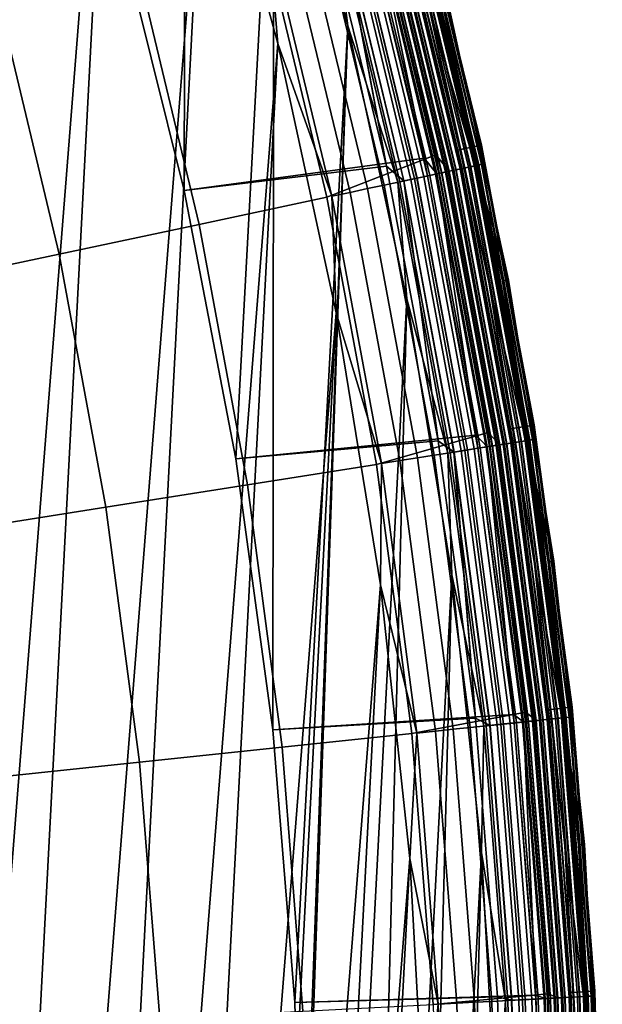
# Model space of a CAD drawing. Header units: metres. Extents: x -167 to 28, y -50 to 27.
# Tile 305 of 331: x 24.51 to 27.5, y 1.4 to 6.46. Entities that reach past the tile are written whole.
import ezdxf

# ---------------------------------------------------------------- set-up
doc = ezdxf.new("R2010")
doc.units = ezdxf.units.M
doc.layers.add('solid_12_065_011_XXX', color=7, linetype='CONTINUOUS')

msp = doc.modelspace()

# ---------------------------------------------------------------- linework, layer by layer
at = {"layer": 'solid_12_065_011_XXX'}
for points in [[(24.495947, 10.362094, 0.2), (25.012678, 9.043805, 0.2), (23.278662, -12.865782, 0.2)], [(25.35936, 9.174203, 24.5), (25.011583, 6.944401, 24.5), (25.350861, 5.580135, 24.5)], [(25.811825, 7.811075, 24.5), (25.35936, 9.174203, 24.5), (25.350861, 5.580135, 24.5), (25.615776, 4.199527, 24.5)], [(25.012678, 9.043805, 0.2), (23.930357, -11.608726, 0.2), (23.278662, -12.865782, 0.2)], [(25.012678, 9.043805, 0.2), (25.458511, 7.699915, 0.2), (23.930357, -11.608726, 0.2)], [(27.017172, 5.118827, 24), (26.608919, 6.525755, 0.996509), (26.22389, 7.932691, 0.996509), (26.706345, 6.549894, 24)], [(25.811825, 7.811075, 24.5), (25.615776, 4.199527, 24.5), (25.805569, 2.806528, 24.5)], [(26.191057, 6.425861, 24.5), (25.811825, 7.811075, 24.5), (25.805569, 2.806528, 24.5), (25.919666, 1.405292, 24.5)], [(26.117645, 6.998202, 24.494911), (25.811825, 7.811075, 24.5), (26.191057, 6.425861, 24.5)], [(25.458511, 7.699915, 0.2), (24.514219, -10.318798, 0.2), (23.930357, -11.608726, 0.2)], [(25.458511, 7.699915, 0.2), (25.832178, 6.334278, 0.2), (24.514219, -10.318798, 0.2)], [(25.784054, 6.908816, 0.205801), (25.832178, 6.334278, 0.2), (25.458511, 7.699915, 0.2)], [(26.876017, 5.81244, 111.80262), (26.528576, 7.234599, 111.80262), (26.410185, 7.20234, 125.863533), (26.756077, 5.786526, 125.863533)], [(26.434052, 7.082983, 126.006737), (26.756077, 5.786526, 125.863533), (26.410185, 7.20234, 125.863533)], [(26.557199, 7.11598, 111.755402), (26.528576, 7.234599, 111.80262), (26.876017, 5.81244, 111.80262)], [(26.878593, 5.813022, 25.5), (26.531116, 7.235321, 25.5), (26.531116, 7.235321, 110.5), (26.878593, 5.813022, 110.5)], [(26.558132, 7.11623, 110.570518), (26.878593, 5.813022, 110.5), (26.531116, 7.235321, 110.5)], [(26.558044, 7.116207, 25.428843), (26.531116, 7.235321, 25.5), (26.878593, 5.813022, 25.5)], [(26.240236, 7.151702, 111.5), (26.583677, 5.745, 111.5), (25.350863, 5.580122, 111.5), (25.01158, 6.944411, 111.5)], [(26.084044, 5.544335, 127.764793), (26.644852, 5.76247, 126.423683), (26.300396, 7.172399, 126.423683), (25.758129, 6.90187, 127.764793)], [(26.315863, 7.051314, 111.503677), (26.583677, 5.745, 111.5), (26.240236, 7.151702, 111.5)], [(26.712578, 5.677934, 126.288391), (26.378809, 7.068181, 126.288391), (26.300396, 7.172399, 126.423683), (26.644852, 5.76247, 126.423683)], [(25.350868, 5.580103, 111), (26.390495, 5.70454, 111), (26.049515, 7.100898, 111), (25.01157, 6.944456, 111)], [(25.350868, 5.580103, 25), (25.01157, 6.944456, 25), (26.049515, 7.100898, 25), (26.390495, 5.70454, 25)], [(26.148729, 7.006531, 110.994911), (26.049515, 7.100898, 111), (26.390495, 5.70454, 111)], [(26.148115, 7.006366, 25.004999), (26.390495, 5.70454, 25), (26.049515, 7.100898, 25)], [(26.444815, 7.085867, 25.172354), (26.779419, 5.692142, 25.172354), (26.729996, 5.681636, 25.121891), (26.396009, 7.07279, 25.121891)], [(26.779831, 5.692229, 110.827164), (26.445223, 7.085976, 110.827164), (26.396479, 7.072915, 110.877686), (26.730471, 5.681737, 110.877686)], [(26.790169, 5.694426, 24.26996), (26.455429, 7.088711, 24.26996), (26.414137, 7.077647, 24.32716), (26.748352, 5.685538, 24.32716)], [(26.458019, 7.089405, 0.901425), (26.792789, 5.694983, 0.901425), (26.775547, 5.691318, 0.806616), (26.44099, 7.084842, 0.806616)], [(26.776165, 5.69145, 111.55777), (26.441603, 7.085006, 111.55777), (26.476309, 7.094306, 111.588661), (26.811312, 5.69892, 111.588661)], [(26.486179, 7.096951, 25.2295), (26.821306, 5.701045, 25.2295), (26.779419, 5.692142, 25.172354), (26.444815, 7.085867, 25.172354)], [(26.821646, 5.701117, 110.769958), (26.486515, 7.09704, 110.769958), (26.445223, 7.085976, 110.827164), (26.779831, 5.692229, 110.827164)], [(26.823587, 5.70153, 24.207253), (26.488432, 7.097554, 24.207253), (26.455429, 7.088711, 24.26996), (26.790169, 5.694426, 24.26996)], [(26.458019, 7.089405, 0.901425), (26.608919, 6.525755, 0.996509), (26.792789, 5.694983, 0.901425)], [(26.811312, 5.69892, 111.588661), (26.476309, 7.094306, 111.588661), (26.505886, 7.102231, 111.624825), (26.841263, 5.705287, 111.624825)], [(26.519258, 7.105814, 25.292162), (26.854805, 5.708165, 25.292162), (26.821306, 5.701045, 25.2295), (26.486179, 7.096951, 25.2295)], [(26.855064, 5.70822, 110.707253), (26.519516, 7.105883, 110.707253), (26.486515, 7.09704, 110.769958), (26.821646, 5.701117, 110.769958)], [(26.847927, 5.706703, 24.140318), (26.512466, 7.103994, 24.140318), (26.488432, 7.097554, 24.207253), (26.823587, 5.70153, 24.207253)], [(26.841263, 5.705287, 111.624825), (26.505886, 7.102231, 111.624825), (26.529594, 7.108583, 111.665352), (26.865271, 5.71039, 111.665352)], [(26.862692, 5.709841, 24.07052), (26.527048, 7.107901, 24.07052), (26.512466, 7.103994, 24.140318), (26.847927, 5.706703, 24.140318)], [(26.543377, 7.112277, 25.359066), (26.879229, 5.713356, 25.359066), (26.854805, 5.708165, 25.292162), (26.519258, 7.105814, 25.292162)], [(26.879406, 5.713394, 110.64032), (26.543552, 7.112323, 110.64032), (26.519516, 7.105883, 110.707253), (26.855064, 5.70822, 110.707253)], [(26.862692, 5.709841, 24.07052), (26.677299, 6.542381, 24), (26.527048, 7.107901, 24.07052)], [(26.865271, 5.71039, 111.665352), (26.529594, 7.108583, 111.665352), (26.546843, 7.113205, 111.709244), (26.882736, 5.714102, 111.709244)], [(26.558044, 7.116207, 25.428843), (26.894081, 5.716513, 25.428843), (26.879229, 5.713356, 25.359066), (26.543377, 7.112277, 25.359066)], [(26.894171, 5.716532, 110.570518), (26.558132, 7.11623, 110.570518), (26.543552, 7.112323, 110.64032), (26.879406, 5.713394, 110.64032)], [(26.882736, 5.714102, 111.709244), (26.546843, 7.113205, 111.709244), (26.557199, 7.11598, 111.755402), (26.893227, 5.716331, 111.755402)], [(26.893227, 5.716331, 111.755402), (26.557199, 7.11598, 111.755402), (26.876017, 5.81244, 111.80262)], [(26.558044, 7.116207, 25.428843), (26.878593, 5.813022, 25.5), (26.894081, 5.716513, 25.428843)], [(26.894171, 5.716532, 110.570518), (26.878593, 5.813022, 110.5), (26.558132, 7.11623, 110.570518)], [(26.268738, 7.038687, 0.468529), (26.601114, 5.654241, 0.468529), (26.534313, 5.640042, 0.400443), (26.202772, 7.021012, 0.400443)], [(26.280188, 7.041755, 25.044977), (26.612709, 5.656706, 25.044977), (26.547237, 5.642789, 25.020092), (26.215534, 7.024431, 25.020092)], [(26.613281, 5.656827, 110.954758), (26.280752, 7.041906, 110.954758), (26.216129, 7.024591, 110.979729), (26.54784, 5.642918, 110.979729)], [(26.643097, 5.663165, 24.420511), (26.310196, 7.049796, 24.420511), (26.249668, 7.033577, 24.454756), (26.581802, 5.650136, 24.454756)], [(26.326311, 7.054114, 0.544336), (26.659416, 5.666634, 0.544336), (26.601114, 5.654241, 0.468529), (26.268738, 7.038687, 0.468529)], [(26.340759, 7.057985, 25.079142), (26.674046, 5.669744, 25.079142), (26.612709, 5.656706, 25.044977), (26.280188, 7.041755, 25.044977)], [(26.674574, 5.669856, 110.920509), (26.34128, 7.058125, 110.920509), (26.280752, 7.041906, 110.954758), (26.613281, 5.656827, 110.954758)], [(26.698994, 5.675046, 24.377687), (26.365395, 7.064586, 24.377687), (26.310196, 7.049796, 24.420511), (26.643097, 5.663165, 24.420511)], [(26.648834, 5.664384, 111.503677), (26.315863, 7.051314, 111.503677), (26.360365, 7.063239, 111.51474), (26.693901, 5.673964, 111.51474)], [(26.648834, 5.664384, 111.503677), (26.583677, 5.745, 111.5), (26.315863, 7.051314, 111.503677)], [(26.374655, 7.067068, 0.626765), (26.708372, 5.67704, 0.626765), (26.659416, 5.666634, 0.544336), (26.326311, 7.054114, 0.544336)], [(26.396009, 7.07279, 25.121891), (26.729996, 5.681636, 25.121891), (26.674046, 5.669744, 25.079142), (26.340759, 7.057985, 25.079142)], [(26.730471, 5.681737, 110.877686), (26.396479, 7.072915, 110.877686), (26.34128, 7.058125, 110.920509), (26.674574, 5.669856, 110.920509)], [(26.693901, 5.673964, 111.51474), (26.360365, 7.063239, 111.51474), (26.40263, 7.074564, 111.532928), (26.7367, 5.683061, 111.532928)], [(26.748352, 5.685538, 24.32716), (26.414137, 7.077647, 24.32716), (26.365395, 7.064586, 24.377687), (26.698994, 5.675046, 24.377687)], [(26.413069, 7.07736, 0.714617), (26.747271, 5.685308, 0.714617), (26.708372, 5.67704, 0.626765), (26.374655, 7.067068, 0.626765)], [(26.747162, 5.685285, 126.148933), (26.41296, 7.077332, 126.148933), (26.378809, 7.068181, 126.288391), (26.712578, 5.677934, 126.288391)], [(26.7367, 5.683061, 111.532928), (26.40263, 7.074564, 111.532928), (26.441603, 7.085006, 111.55777), (26.776165, 5.69145, 111.55777)], [(26.768518, 5.689824, 126.006737), (26.434052, 7.082983, 126.006737), (26.41296, 7.077332, 126.148933), (26.747162, 5.685285, 126.148933)], [(26.44099, 7.084842, 0.806616), (26.775547, 5.691318, 0.806616), (26.747271, 5.685308, 0.714617), (26.413069, 7.07736, 0.714617)], [(26.768518, 5.689824, 126.006737), (26.756077, 5.786526, 125.863533), (26.434052, 7.082983, 126.006737)], [(26.129374, 7.001344, 0.34107), (26.459986, 5.624244, 0.34107), (26.37921, 5.607074, 0.291271), (26.049606, 6.979971, 0.291271)], [(26.516361, 5.636227, 24.479727), (26.185045, 7.016262, 24.479727), (26.117645, 6.998202, 24.494911), (26.448109, 5.621719, 24.494911)], [(26.448109, 5.621719, 24.494911), (26.117645, 6.998202, 24.494911), (26.191057, 6.425861, 24.5)], [(26.202772, 7.021012, 0.400443), (26.534313, 5.640042, 0.400443), (26.459986, 5.624244, 0.34107), (26.129374, 7.001344, 0.34107)], [(26.215534, 7.024431, 25.020092), (26.547237, 5.642789, 25.020092), (26.478966, 5.628278, 25.004999), (26.148115, 7.006366, 25.004999)], [(26.148115, 7.006366, 25.004999), (26.478966, 5.628278, 25.004999), (26.390495, 5.70454, 25)], [(26.54784, 5.642918, 110.979729), (26.216129, 7.024591, 110.979729), (26.148729, 7.006531, 110.994911), (26.479588, 5.62841, 110.994911)], [(26.479588, 5.62841, 110.994911), (26.148729, 7.006531, 110.994911), (26.390495, 5.70454, 111)], [(26.581802, 5.650136, 24.454756), (26.249668, 7.033577, 24.454756), (26.185045, 7.016262, 24.479727), (26.516361, 5.636227, 24.479727)], [(25.01158, 6.944411, 111.5), (25.350863, 5.580122, 111.5), (25.350868, 5.580103, 111), (25.01157, 6.944456, 111)], [(25.350861, 5.580135, 24.5), (25.011583, 6.944401, 24.5), (25.01157, 6.944456, 25), (25.350868, 5.580103, 25)], [(25.964632, 6.957202, 0.25177), (26.293159, 5.588784, 0.25177), (26.203085, 5.569638, 0.223141), (25.875683, 6.933368, 0.223141)], [(26.049606, 6.979971, 0.291271), (26.37921, 5.607074, 0.291271), (26.293159, 5.588784, 0.25177), (25.964632, 6.957202, 0.25177)], [(25.110432, 6.72832, 129.094391), (25.428152, 5.404921, 129.094391), (26.084044, 5.544335, 127.764793), (25.758129, 6.90187, 127.764793)], [(25.875683, 6.933368, 0.223141), (26.203085, 5.569638, 0.223141), (26.110296, 5.549915, 0.205801), (25.784054, 6.908816, 0.205801)], [(25.784054, 6.908816, 0.205801), (26.110296, 5.549915, 0.205801), (25.832178, 6.334278, 0.2)], [(24.39875, 6.537626, 130.388458), (24.707466, 5.251734, 130.388458), (25.428152, 5.404921, 129.094391), (25.110432, 6.72832, 129.094391)], [(24.707466, 5.251734, 130.388458), (24.39875, 6.537626, 130.388458), (23.624901, 6.330273, 131.643692), (23.923824, 5.085166, 131.643692)], [(26.677299, 6.542381, 24), (26.987604, 5.113708, 24), (27.017172, 5.118827, 24), (26.706345, 6.549894, 24)], [(26.862692, 5.709841, 24.07052), (26.987604, 5.113708, 24), (26.677299, 6.542381, 24)], [(27.251276, 3.673982, 24), (26.91852, 5.100323, 0.996509), (26.608919, 6.525755, 0.996509), (27.017172, 5.118827, 24)], [(26.792789, 5.694983, 0.901425), (26.608919, 6.525755, 0.996509), (26.91852, 5.100323, 0.996509)], [(26.496019, 5.022362, 24.5), (26.191057, 6.425861, 24.5), (25.919666, -1.405292, 24.5), (25.825891, -7.764438, 24.5)], [(26.191057, 6.425861, 24.5), (25.957735, 0, 24.5), (25.919666, -1.405292, 24.5)], [(26.191057, 6.425861, 24.5), (25.919666, 1.405292, 24.5), (25.957735, 0, 24.5)], [(26.448109, 5.621719, 24.494911), (26.191057, 6.425861, 24.5), (26.496019, 5.022362, 24.5)], [(25.832178, 6.334278, 0.2), (25.028582, -8.9997, 0.2), (24.514219, -10.318798, 0.2)], [(25.832178, 6.334278, 0.2), (26.132654, 4.950639, 0.2), (25.028582, -8.9997, 0.2)], [(26.110296, 5.549915, 0.205801), (26.132654, 4.950639, 0.2), (25.832178, 6.334278, 0.2)], [(27.147276, 4.373808, 111.80262), (26.876017, 5.81244, 111.80262), (26.756077, 5.786526, 125.863533), (27.026127, 4.354308, 125.863533)], [(27.029615, 4.281071, 126.006737), (27.026127, 4.354308, 125.863533), (26.756077, 5.786526, 125.863533), (26.768518, 5.689824, 126.006737)], [(26.893227, 5.716331, 111.755402), (26.876017, 5.81244, 111.80262), (27.147276, 4.373808, 111.80262)], [(27.149879, 4.374246, 25.5), (26.878593, 5.813022, 25.5), (26.878593, 5.813022, 110.5), (27.149879, 4.374246, 110.5)], [(26.894171, 5.716532, 110.570518), (27.149879, 4.374246, 110.5), (26.878593, 5.813022, 110.5)], [(26.894081, 5.716513, 25.428843), (26.878593, 5.813022, 25.5), (27.149879, 4.374246, 25.5)], [(26.583677, 5.745, 111.5), (26.851782, 4.321879, 111.5), (25.615776, 4.199525, 111.5), (25.350863, 5.580122, 111.5)], [(26.338465, 4.171603, 127.764793), (26.913778, 4.336205, 126.423683), (26.644852, 5.76247, 126.423683), (26.084044, 5.544335, 127.764793)], [(26.648834, 5.664384, 111.503677), (26.851782, 4.321879, 111.5), (26.583677, 5.745, 111.5)], [(26.973129, 4.272124, 126.288391), (26.712578, 5.677934, 126.288391), (26.644852, 5.76247, 126.423683), (26.913778, 4.336205, 126.423683)], [(25.615767, 4.199574, 111), (26.656717, 4.291762, 111), (26.390495, 5.70454, 111), (25.350868, 5.580103, 111)], [(25.615767, 4.199574, 25), (25.350868, 5.580103, 25), (26.390495, 5.70454, 25), (26.656717, 4.291762, 25)], [(26.479588, 5.62841, 110.994911), (26.390495, 5.70454, 111), (26.656717, 4.291762, 111)], [(26.478966, 5.628278, 25.004999), (26.656717, 4.291762, 25), (26.390495, 5.70454, 25)], [(26.674046, 5.669744, 25.079142), (26.934221, 4.265962, 25.079142), (26.872286, 4.256152, 25.044977), (26.612709, 5.656706, 25.044977)], [(26.934755, 4.266046, 110.920509), (26.674574, 5.669856, 110.920509), (26.613281, 5.656827, 110.954758), (26.872864, 4.256244, 110.954758)], [(26.959412, 4.269951, 24.377687), (26.698994, 5.675046, 24.377687), (26.643097, 5.663165, 24.420511), (26.902969, 4.261012, 24.420511)], [(26.908764, 4.26193, 111.503677), (26.648834, 5.664384, 111.503677), (26.693901, 5.673964, 111.51474), (26.954269, 4.269137, 111.51474)], [(26.708372, 5.67704, 0.626765), (26.968882, 4.271451, 0.626765), (26.919449, 4.263622, 0.544336), (26.659416, 5.666634, 0.544336)], [(26.729996, 5.681636, 25.121891), (26.990717, 4.274909, 25.121891), (26.934221, 4.265962, 25.079142), (26.674046, 5.669744, 25.079142)], [(26.991198, 4.274986, 110.877686), (26.730471, 5.681737, 110.877686), (26.674574, 5.669856, 110.920509), (26.934755, 4.266046, 110.920509)], [(26.954269, 4.269137, 111.51474), (26.693901, 5.673964, 111.51474), (26.7367, 5.683061, 111.532928), (26.997486, 4.275982, 111.532928)], [(27.009253, 4.277845, 24.32716), (26.748352, 5.685538, 24.32716), (26.698994, 5.675046, 24.377687), (26.959412, 4.269951, 24.377687)], [(26.747271, 5.685308, 0.714617), (27.00816, 4.277672, 0.714617), (26.968882, 4.271451, 0.626765), (26.708372, 5.67704, 0.626765)], [(27.008051, 4.277655, 126.148933), (26.747162, 5.685285, 126.148933), (26.712578, 5.677934, 126.288391), (26.973129, 4.272124, 126.288391)], [(26.779419, 5.692142, 25.172354), (27.040623, 4.282814, 25.172354), (26.990717, 4.274909, 25.121891), (26.729996, 5.681636, 25.121891)], [(27.041039, 4.28288, 110.827164), (26.779831, 5.692229, 110.827164), (26.730471, 5.681737, 110.877686), (26.991198, 4.274986, 110.877686)], [(26.997486, 4.275982, 111.532928), (26.7367, 5.683061, 111.532928), (26.776165, 5.69145, 111.55777), (27.037336, 4.282293, 111.55777)], [(27.029615, 4.281071, 126.006737), (26.768518, 5.689824, 126.006737), (26.747162, 5.685285, 126.148933), (27.008051, 4.277655, 126.148933)], [(26.775547, 5.691318, 0.806616), (27.036713, 4.282195, 0.806616), (27.00816, 4.277672, 0.714617), (26.747271, 5.685308, 0.714617)], [(27.051477, 4.284533, 24.26996), (26.790169, 5.694426, 24.26996), (26.748352, 5.685538, 24.32716), (27.009253, 4.277845, 24.32716)], [(26.792789, 5.694983, 0.901425), (27.054125, 4.284952, 0.901425), (27.036713, 4.282195, 0.806616), (26.775547, 5.691318, 0.806616)], [(27.037336, 4.282293, 111.55777), (26.776165, 5.69145, 111.55777), (26.811312, 5.69892, 111.588661), (27.072826, 4.287914, 111.588661)], [(26.821306, 5.701045, 25.2295), (27.082918, 4.289513, 25.2295), (27.040623, 4.282814, 25.172354), (26.779419, 5.692142, 25.172354)], [(27.083261, 4.289567, 110.769958), (26.821646, 5.701117, 110.769958), (26.779831, 5.692229, 110.827164), (27.041039, 4.28288, 110.827164)], [(27.08522, 4.289877, 24.207253), (26.823587, 5.70153, 24.207253), (26.790169, 5.694426, 24.26996), (27.051477, 4.284533, 24.26996)], [(26.792789, 5.694983, 0.901425), (26.91852, 5.100323, 0.996509), (27.054125, 4.284952, 0.901425)], [(27.072826, 4.287914, 111.588661), (26.811312, 5.69892, 111.588661), (26.841263, 5.705287, 111.624825), (27.103069, 4.292705, 111.624825)], [(26.854805, 5.708165, 25.292162), (27.116743, 4.29487, 25.292162), (27.082918, 4.289513, 25.2295), (26.821306, 5.701045, 25.2295)], [(27.117006, 4.294912, 110.707253), (26.855064, 5.70822, 110.707253), (26.821646, 5.701117, 110.769958), (27.083261, 4.289567, 110.769958)], [(27.109798, 4.29377, 24.140318), (26.847927, 5.706703, 24.140318), (26.823587, 5.70153, 24.207253), (27.08522, 4.289877, 24.207253)], [(27.103069, 4.292705, 111.624825), (26.841263, 5.705287, 111.624825), (26.865271, 5.71039, 111.665352), (27.127312, 4.296544, 111.665352)], [(27.124706, 4.296132, 24.07052), (26.862692, 5.709841, 24.07052), (26.847927, 5.706703, 24.140318), (27.109798, 4.29377, 24.140318)], [(26.879229, 5.713356, 25.359066), (27.141405, 4.298776, 25.359066), (27.116743, 4.29487, 25.292162), (26.854805, 5.708165, 25.292162)], [(27.141584, 4.298805, 110.64032), (26.879406, 5.713394, 110.64032), (26.855064, 5.70822, 110.707253), (27.117006, 4.294912, 110.707253)], [(27.124706, 4.296132, 24.07052), (26.987604, 5.113708, 24), (26.862692, 5.709841, 24.07052)], [(27.127312, 4.296544, 111.665352), (26.865271, 5.71039, 111.665352), (26.882736, 5.714102, 111.709244), (27.144949, 4.299337, 111.709244)], [(26.894081, 5.716513, 25.428843), (27.156403, 4.301152, 25.428843), (27.141405, 4.298776, 25.359066), (26.879229, 5.713356, 25.359066)], [(27.156492, 4.301166, 110.570518), (26.894171, 5.716532, 110.570518), (26.879406, 5.713394, 110.64032), (27.141584, 4.298805, 110.64032)], [(27.144949, 4.299337, 111.709244), (26.882736, 5.714102, 111.709244), (26.893227, 5.716331, 111.755402), (27.155539, 4.301015, 111.755402)], [(27.155539, 4.301015, 111.755402), (26.893227, 5.716331, 111.755402), (27.147276, 4.373808, 111.80262)], [(26.894081, 5.716513, 25.428843), (27.149879, 4.374246, 25.5), (27.156403, 4.301152, 25.428843)], [(27.156492, 4.301166, 110.570518), (27.149879, 4.374246, 110.5), (26.894171, 5.716532, 110.570518)], [(26.459986, 5.624244, 0.34107), (26.718073, 4.231727, 0.34107), (26.636509, 4.218809, 0.291271), (26.37921, 5.607074, 0.291271)], [(26.775, 4.240743, 24.479727), (26.516361, 5.636227, 24.479727), (26.448109, 5.621719, 24.494911), (26.706081, 4.229828, 24.494911)], [(26.706081, 4.229828, 24.494911), (26.448109, 5.621719, 24.494911), (26.496019, 5.022362, 24.5)], [(26.534313, 5.640042, 0.400443), (26.793127, 4.243614, 0.400443), (26.718073, 4.231727, 0.34107), (26.459986, 5.624244, 0.34107)], [(26.547237, 5.642789, 25.020092), (26.806175, 4.245681, 25.020092), (26.737238, 4.234763, 25.004999), (26.478966, 5.628278, 25.004999)], [(26.478966, 5.628278, 25.004999), (26.737238, 4.234763, 25.004999), (26.656717, 4.291762, 25)], [(26.806786, 4.245778, 110.979729), (26.54784, 5.642918, 110.979729), (26.479588, 5.62841, 110.994911), (26.737867, 4.234862, 110.994911)], [(26.737867, 4.234862, 110.994911), (26.479588, 5.62841, 110.994911), (26.656717, 4.291762, 111)], [(26.841078, 4.251209, 24.454756), (26.581802, 5.650136, 24.454756), (26.516361, 5.636227, 24.479727), (26.775, 4.240743, 24.479727)], [(26.601114, 5.654241, 0.468529), (26.860579, 4.254298, 0.468529), (26.793127, 4.243614, 0.400443), (26.534313, 5.640042, 0.400443)], [(26.612709, 5.656706, 25.044977), (26.872286, 4.256152, 25.044977), (26.806175, 4.245681, 25.020092), (26.547237, 5.642789, 25.020092)], [(26.872864, 4.256244, 110.954758), (26.613281, 5.656827, 110.954758), (26.54784, 5.642918, 110.979729), (26.806786, 4.245778, 110.979729)], [(26.902969, 4.261012, 24.420511), (26.643097, 5.663165, 24.420511), (26.581802, 5.650136, 24.454756), (26.841078, 4.251209, 24.454756)], [(26.659416, 5.666634, 0.544336), (26.919449, 4.263622, 0.544336), (26.860579, 4.254298, 0.468529), (26.601114, 5.654241, 0.468529)], [(26.908764, 4.26193, 111.503677), (26.851782, 4.321879, 111.5), (26.648834, 5.664384, 111.503677)], [(25.615776, 4.199527, 24.5), (25.350861, 5.580135, 24.5), (25.350868, 5.580103, 25), (25.615767, 4.199574, 25)], [(25.350863, 5.580122, 111.5), (25.615776, 4.199525, 111.5), (25.615767, 4.199574, 111), (25.350868, 5.580103, 111)], [(26.203085, 5.569638, 0.223141), (26.458668, 4.190641, 0.223141), (26.364973, 4.175802, 0.205801), (26.110296, 5.549915, 0.205801)], [(26.293159, 5.588784, 0.25177), (26.54962, 4.205047, 0.25177), (26.458668, 4.190641, 0.223141), (26.203085, 5.569638, 0.223141)], [(26.37921, 5.607074, 0.291271), (26.636509, 4.218809, 0.291271), (26.54962, 4.205047, 0.25177), (26.293159, 5.588784, 0.25177)], [(25.428152, 5.404921, 129.094391), (25.676174, 4.066707, 129.094391), (26.338465, 4.171603, 127.764793), (26.084044, 5.544335, 127.764793)], [(26.110296, 5.549915, 0.205801), (26.364973, 4.175802, 0.205801), (26.132654, 4.950639, 0.2)], [(24.707466, 5.251734, 130.388458), (24.94846, 3.951448, 130.388458), (25.676174, 4.066707, 129.094391), (25.428152, 5.404921, 129.094391)], [(24.94846, 3.951448, 130.388458), (24.707466, 5.251734, 130.388458), (23.923824, 5.085166, 131.643692), (24.157175, 3.826121, 131.643692)], [(26.987604, 5.113708, 24), (27.221592, 3.669556, 24), (27.251276, 3.673982, 24), (27.017172, 5.118827, 24)], [(27.124706, 4.296132, 24.07052), (27.221592, 3.669556, 24), (26.987604, 5.113708, 24)], [(27.408203, 2.218186, 24), (27.151819, 3.660432, 0.996509), (26.91852, 5.100323, 0.996509), (27.251276, 3.673982, 24)], [(27.054125, 4.284952, 0.901425), (26.91852, 5.100323, 0.996509), (27.151819, 3.660432, 0.996509)], [(25.825891, -7.764438, 24.5), (26.202644, -6.378446, 24.5), (26.496019, 5.022362, 24.5)], [(26.202644, -6.378446, 24.5), (26.725832, 3.604582, 24.5), (26.496019, 5.022362, 24.5)], [(26.706081, 4.229828, 24.494911), (26.496019, 5.022362, 24.5), (26.725832, 3.604582, 24.5)], [(26.132654, 4.950639, 0.2), (25.472038, -7.655047, 0.2), (25.028582, -8.9997, 0.2)], [(26.132654, 4.950639, 0.2), (26.359079, 3.552933, 0.2), (25.472038, -7.655047, 0.2)], [(26.364973, 4.175802, 0.205801), (26.359079, 3.552933, 0.2), (26.132654, 4.950639, 0.2)], [(27.341583, 2.922777, 111.80262), (27.147276, 4.373808, 111.80262), (27.026127, 4.354308, 125.863533), (27.219568, 2.909747, 125.863533)], [(27.216627, 2.860583, 126.006737), (27.219568, 2.909747, 125.863533), (27.026127, 4.354308, 125.863533), (27.029615, 4.281071, 126.006737)], [(27.155539, 4.301015, 111.755402), (27.147276, 4.373808, 111.80262), (27.341583, 2.922777, 111.80262)], [(27.344208, 2.923071, 25.5), (27.149879, 4.374246, 25.5), (27.149879, 4.374246, 110.5), (27.344208, 2.923071, 110.5)], [(27.156492, 4.301166, 110.570518), (27.344208, 2.923071, 110.5), (27.149879, 4.374246, 110.5)], [(27.156403, 4.301152, 25.428843), (27.149879, 4.374246, 25.5), (27.344208, 2.923071, 25.5)], [(26.851782, 4.321879, 111.5), (27.043774, 2.886362, 111.5), (25.805567, 2.806533, 111.5), (25.615776, 4.199525, 111.5)], [(26.520695, 2.787437, 127.764793), (27.106415, 2.897649, 126.423683), (26.913778, 4.336205, 126.423683), (26.338465, 4.171603, 127.764793)], [(26.908764, 4.26193, 111.503677), (27.043774, 2.886362, 111.5), (26.851782, 4.321879, 111.5)], [(27.159748, 2.854605, 126.288391), (26.973129, 4.272124, 126.288391), (26.913778, 4.336205, 126.423683), (27.106415, 2.897649, 126.423683)], [(25.805571, 2.806523, 111), (26.847397, 2.866533, 111), (26.656717, 4.291762, 111), (25.615767, 4.199574, 111)], [(25.805571, 2.806523, 25), (25.615767, 4.199574, 25), (26.656717, 4.291762, 25), (26.847397, 2.866533, 25)], [(26.737867, 4.234862, 110.994911), (26.656717, 4.291762, 111), (26.847397, 2.866533, 111)], [(26.737238, 4.234763, 25.004999), (26.847397, 2.866533, 25), (26.656717, 4.291762, 25)], [(27.026785, 2.84063, 24.454756), (26.841078, 4.251209, 24.454756), (26.775, 4.240743, 24.479727), (26.960249, 2.833636, 24.479727)], [(26.860579, 4.254298, 0.468529), (27.046419, 2.842693, 0.468529), (26.9785, 2.835555, 0.400443), (26.793127, 4.243614, 0.400443)], [(26.872286, 4.256152, 25.044977), (27.058208, 2.843932, 25.044977), (26.99164, 2.836936, 25.020092), (26.806175, 4.245681, 25.020092)], [(27.05879, 2.843993, 110.954758), (26.872864, 4.256244, 110.954758), (26.806786, 4.245778, 110.979729), (26.992254, 2.837, 110.979729)], [(27.089104, 2.84718, 24.420511), (26.902969, 4.261012, 24.420511), (26.841078, 4.251209, 24.454756), (27.026785, 2.84063, 24.454756)], [(26.919449, 4.263622, 0.544336), (27.105698, 2.848923, 0.544336), (27.046419, 2.842693, 0.468529), (26.860579, 4.254298, 0.468529)], [(26.934221, 4.265962, 25.079142), (27.120573, 2.850487, 25.079142), (27.058208, 2.843932, 25.044977), (26.872286, 4.256152, 25.044977)], [(27.121109, 2.850543, 110.920509), (26.934755, 4.266046, 110.920509), (26.872864, 4.256244, 110.954758), (27.05879, 2.843993, 110.954758)], [(27.145937, 2.853153, 24.377687), (26.959412, 4.269951, 24.377687), (26.902969, 4.261012, 24.420511), (27.089104, 2.84718, 24.420511)], [(27.094938, 2.847793, 111.503677), (26.908764, 4.26193, 111.503677), (26.954269, 4.269137, 111.51474), (27.140759, 2.852609, 111.51474)], [(27.094938, 2.847793, 111.503677), (27.043774, 2.886362, 111.5), (26.908764, 4.26193, 111.503677)], [(26.968882, 4.271451, 0.626765), (27.155472, 2.854155, 0.626765), (27.105698, 2.848923, 0.544336), (26.919449, 4.263622, 0.544336)], [(26.990717, 4.274909, 25.121891), (27.17746, 2.856466, 25.121891), (27.120573, 2.850487, 25.079142), (26.934221, 4.265962, 25.079142)], [(27.177942, 2.856517, 110.877686), (26.991198, 4.274986, 110.877686), (26.934755, 4.266046, 110.920509), (27.121109, 2.850543, 110.920509)], [(27.140759, 2.852609, 111.51474), (26.954269, 4.269137, 111.51474), (26.997486, 4.275982, 111.532928), (27.184275, 2.857183, 111.532928)], [(27.196123, 2.858428, 24.32716), (27.009253, 4.277845, 24.32716), (26.959412, 4.269951, 24.377687), (27.145937, 2.853153, 24.377687)], [(27.00816, 4.277672, 0.714617), (27.195023, 2.858312, 0.714617), (27.155472, 2.854155, 0.626765), (26.968882, 4.271451, 0.626765)], [(27.194912, 2.8583, 126.148933), (27.008051, 4.277655, 126.148933), (26.973129, 4.272124, 126.288391), (27.159748, 2.854605, 126.288391)], [(27.040623, 4.282814, 25.172354), (27.227711, 2.861748, 25.172354), (27.17746, 2.856466, 25.121891), (26.990717, 4.274909, 25.121891)], [(27.228128, 2.861792, 110.827164), (27.041039, 4.28288, 110.827164), (26.991198, 4.274986, 110.877686), (27.177942, 2.856517, 110.877686)], [(27.184275, 2.857183, 111.532928), (26.997486, 4.275982, 111.532928), (27.037336, 4.282293, 111.55777), (27.224401, 2.8614, 111.55777)], [(27.216627, 2.860583, 126.006737), (27.029615, 4.281071, 126.006737), (27.008051, 4.277655, 126.148933), (27.194912, 2.8583, 126.148933)], [(27.036713, 4.282195, 0.806616), (27.223772, 2.861334, 0.806616), (27.195023, 2.858312, 0.714617), (27.00816, 4.277672, 0.714617)], [(27.238638, 2.862896, 24.26996), (27.051477, 4.284533, 24.26996), (27.009253, 4.277845, 24.32716), (27.196123, 2.858428, 24.32716)], [(27.054125, 4.284952, 0.901425), (27.241304, 2.863177, 0.901425), (27.223772, 2.861334, 0.806616), (27.036713, 4.282195, 0.806616)], [(27.224401, 2.8614, 111.55777), (27.037336, 4.282293, 111.55777), (27.072826, 4.287914, 111.588661), (27.260136, 2.865156, 111.588661)], [(27.082918, 4.289513, 25.2295), (27.270298, 2.866224, 25.2295), (27.227711, 2.861748, 25.172354), (27.040623, 4.282814, 25.172354)], [(27.270643, 2.86626, 110.769958), (27.083261, 4.289567, 110.769958), (27.041039, 4.28288, 110.827164), (27.228128, 2.861792, 110.827164)], [(27.272617, 2.866467, 24.207253), (27.08522, 4.289877, 24.207253), (27.051477, 4.284533, 24.26996), (27.238638, 2.862896, 24.26996)], [(27.054125, 4.284952, 0.901425), (27.151819, 3.660432, 0.996509), (27.241304, 2.863177, 0.901425)], [(27.260136, 2.865156, 111.588661), (27.072826, 4.287914, 111.588661), (27.103069, 4.292705, 111.624825), (27.290588, 2.868356, 111.624825)], [(27.116743, 4.29487, 25.292162), (27.304358, 2.869803, 25.292162), (27.270298, 2.866224, 25.2295), (27.082918, 4.289513, 25.2295)], [(27.304623, 2.869831, 110.707253), (27.117006, 4.294912, 110.707253), (27.083261, 4.289567, 110.769958), (27.270643, 2.86626, 110.769958)], [(27.297363, 2.869069, 24.140318), (27.109798, 4.29377, 24.140318), (27.08522, 4.289877, 24.207253), (27.272617, 2.866467, 24.207253)], [(27.290588, 2.868356, 111.624825), (27.103069, 4.292705, 111.624825), (27.127312, 4.296544, 111.665352), (27.314999, 2.870922, 111.665352)], [(27.312376, 2.870646, 24.07052), (27.124706, 4.296132, 24.07052), (27.109798, 4.29377, 24.140318), (27.297363, 2.869069, 24.140318)], [(27.141405, 4.298776, 25.359066), (27.329189, 2.872414, 25.359066), (27.304358, 2.869803, 25.292162), (27.116743, 4.29487, 25.292162)], [(27.329369, 2.872432, 110.64032), (27.141584, 4.298805, 110.64032), (27.117006, 4.294912, 110.707253), (27.304623, 2.869831, 110.707253)], [(27.312376, 2.870646, 24.07052), (27.221592, 3.669556, 24), (27.124706, 4.296132, 24.07052)], [(27.314999, 2.870922, 111.665352), (27.127312, 4.296544, 111.665352), (27.144949, 4.299337, 111.709244), (27.332756, 2.872788, 111.709244)], [(27.156403, 4.301152, 25.428843), (27.34429, 2.874001, 25.428843), (27.329189, 2.872414, 25.359066), (27.141405, 4.298776, 25.359066)], [(27.344381, 2.87401, 110.570518), (27.156492, 4.301166, 110.570518), (27.141584, 4.298805, 110.64032), (27.329369, 2.872432, 110.64032)], [(27.332756, 2.872788, 111.709244), (27.144949, 4.299337, 111.709244), (27.155539, 4.301015, 111.755402), (27.343422, 2.873909, 111.755402)], [(27.343422, 2.873909, 111.755402), (27.155539, 4.301015, 111.755402), (27.341583, 2.922777, 111.80262)], [(27.156403, 4.301152, 25.428843), (27.344208, 2.923071, 25.5), (27.34429, 2.874001, 25.428843)], [(27.344381, 2.87401, 110.570518), (27.344208, 2.923071, 110.5), (27.156492, 4.301166, 110.570518)], [(26.54962, 4.205047, 0.25177), (26.733311, 2.809784, 0.25177), (26.641727, 2.800159, 0.223141), (26.458668, 4.190641, 0.223141)], [(26.636509, 4.218809, 0.291271), (26.820801, 2.81898, 0.291271), (26.733311, 2.809784, 0.25177), (26.54962, 4.205047, 0.25177)], [(26.718073, 4.231727, 0.34107), (26.902929, 2.827612, 0.34107), (26.820801, 2.81898, 0.291271), (26.636509, 4.218809, 0.291271)], [(26.960249, 2.833636, 24.479727), (26.775, 4.240743, 24.479727), (26.706081, 4.229828, 24.494911), (26.890854, 2.826343, 24.494911)], [(26.890854, 2.826343, 24.494911), (26.706081, 4.229828, 24.494911), (26.725832, 3.604582, 24.5)], [(26.793127, 4.243614, 0.400443), (26.9785, 2.835555, 0.400443), (26.902929, 2.827612, 0.34107), (26.718073, 4.231727, 0.34107)], [(26.806175, 4.245681, 25.020092), (26.99164, 2.836936, 25.020092), (26.922226, 2.82964, 25.004999), (26.737238, 4.234763, 25.004999)], [(26.737238, 4.234763, 25.004999), (26.922226, 2.82964, 25.004999), (26.847397, 2.866533, 25)], [(26.992254, 2.837, 110.979729), (26.806786, 4.245778, 110.979729), (26.737867, 4.234862, 110.994911), (26.922859, 2.829706, 110.994911)], [(26.922859, 2.829706, 110.994911), (26.737867, 4.234862, 110.994911), (26.847397, 2.866533, 111)], [(25.615776, 4.199525, 111.5), (25.805567, 2.806533, 111.5), (25.805571, 2.806523, 111), (25.615767, 4.199574, 111)], [(25.805569, 2.806528, 24.5), (25.615776, 4.199527, 24.5), (25.615767, 4.199574, 25), (25.805571, 2.806523, 25)], [(25.676174, 4.066707, 129.094391), (25.853821, 2.717346, 129.094391), (26.520695, 2.787437, 127.764793), (26.338465, 4.171603, 127.764793)], [(26.364973, 4.175802, 0.205801), (26.547386, 2.790243, 0.205801), (26.359079, 3.552933, 0.2)], [(26.458668, 4.190641, 0.223141), (26.641727, 2.800159, 0.223141), (26.547386, 2.790243, 0.205801), (26.364973, 4.175802, 0.205801)], [(24.94846, 3.951448, 130.388458), (25.121071, 2.640331, 130.388458), (25.853821, 2.717346, 129.094391), (25.676174, 4.066707, 129.094391)], [(25.121071, 2.640331, 130.388458), (24.94846, 3.951448, 130.388458), (24.157175, 3.826121, 131.643692), (24.324312, 2.556588, 131.643692)], [(27.487419, 0.756228, 24), (27.308153, 2.210167, 0.996509), (27.151819, 3.660432, 0.996509), (27.408203, 2.218186, 24)], [(27.241304, 2.863177, 0.901425), (27.151819, 3.660432, 0.996509), (27.308153, 2.210167, 0.996509)], [(27.221592, 3.669556, 24), (27.378283, 2.21602, 24), (27.408203, 2.218186, 24), (27.251276, 3.673982, 24)], [(27.312376, 2.870646, 24.07052), (27.378283, 2.21602, 24), (27.221592, 3.669556, 24)], [(26.202644, -6.378446, 24.5), (26.505068, -4.97439, 24.5), (26.725832, 3.604582, 24.5)], [(26.505068, -4.97439, 24.5), (26.879837, 2.176606, 24.5), (26.725832, 3.604582, 24.5)], [(26.890854, 2.826343, 24.494911), (26.725832, 3.604582, 24.5), (26.879837, 2.176606, 24.5)], [(26.359079, 3.552933, 0.2), (25.843319, -6.288664, 0.2), (25.472038, -7.655047, 0.2)], [(26.359079, 3.552933, 0.2), (26.510803, 2.145186, 0.2), (25.843319, -6.288664, 0.2)], [(26.547386, 2.790243, 0.205801), (26.510803, 2.145186, 0.2), (26.359079, 3.552933, 0.2)], [(27.043774, 2.886362, 111.5), (27.15901, 1.443876, 111.5), (25.919666, 1.405294, 111.5), (25.805567, 2.806533, 111.5)], [(26.630232, 1.395631, 127.764793), (27.222218, 1.45088, 126.423683), (27.106415, 2.897649, 126.423683), (26.520695, 2.787437, 127.764793)], [(27.094938, 2.847793, 111.503677), (27.15901, 1.443876, 111.5), (27.043774, 2.886362, 111.5)], [(27.271925, 1.429261, 126.288391), (27.159748, 2.854605, 126.288391), (27.106415, 2.897649, 126.423683), (27.222218, 1.45088, 126.423683)], [(27.329039, 1.432254, 126.006737), (27.335854, 1.456938, 125.863533), (27.219568, 2.909747, 125.863533), (27.216627, 2.860583, 126.006737)], [(27.458387, 1.463461, 111.80262), (27.341583, 2.922777, 111.80262), (27.219568, 2.909747, 125.863533), (27.335854, 1.456938, 125.863533)], [(27.343422, 2.873909, 111.755402), (27.341583, 2.922777, 111.80262), (27.458387, 1.463461, 111.80262)], [(27.461023, 1.46361, 25.5), (27.344208, 2.923071, 25.5), (27.344208, 2.923071, 110.5), (27.461023, 1.46361, 110.5)], [(27.457321, 1.438977, 110.570518), (27.461023, 1.46361, 110.5), (27.344208, 2.923071, 110.5), (27.344381, 2.87401, 110.570518)], [(27.45723, 1.438972, 25.428843), (27.34429, 2.874001, 25.428843), (27.344208, 2.923071, 25.5), (27.461023, 1.46361, 25.5)], [(25.919666, 1.405288, 111), (26.96188, 1.434123, 111), (26.847397, 2.866533, 111), (25.805571, 2.806523, 111)], [(25.919666, 1.405288, 25), (25.805571, 2.806523, 25), (26.847397, 2.866533, 25), (26.96188, 1.434123, 25)], [(27.034058, 1.416795, 110.994911), (26.922859, 2.829706, 110.994911), (26.847397, 2.866533, 111), (26.96188, 1.434123, 111)], [(27.033422, 1.416762, 25.004999), (26.96188, 1.434123, 25), (26.847397, 2.866533, 25), (26.922226, 2.82964, 25.004999)], [(26.9785, 2.835555, 0.400443), (27.08993, 1.419723, 0.400443), (27.014046, 1.415746, 0.34107), (26.902929, 2.827612, 0.34107)], [(26.99164, 2.836936, 25.020092), (27.103123, 1.420414, 25.020092), (27.033422, 1.416762, 25.004999), (26.922226, 2.82964, 25.004999)], [(27.103739, 1.420447, 110.979729), (26.992254, 2.837, 110.979729), (26.922859, 2.829706, 110.994911), (27.034058, 1.416795, 110.994911)], [(27.138412, 1.422264, 24.454756), (27.026785, 2.84063, 24.454756), (26.960249, 2.833636, 24.479727), (27.071602, 1.418763, 24.479727)], [(27.046419, 2.842693, 0.468529), (27.158129, 1.423297, 0.468529), (27.08993, 1.419723, 0.400443), (26.9785, 2.835555, 0.400443)], [(27.058208, 2.843932, 25.044977), (27.169966, 1.423918, 25.044977), (27.103123, 1.420414, 25.020092), (26.99164, 2.836936, 25.020092)], [(27.170549, 1.423948, 110.954758), (27.05879, 2.843993, 110.954758), (26.992254, 2.837, 110.979729), (27.103739, 1.420447, 110.979729)], [(27.200991, 1.425543, 24.420511), (27.089104, 2.84718, 24.420511), (27.026785, 2.84063, 24.454756), (27.138412, 1.422264, 24.454756)], [(27.105698, 2.848923, 0.544336), (27.217651, 1.426417, 0.544336), (27.158129, 1.423297, 0.468529), (27.046419, 2.842693, 0.468529)], [(27.120573, 2.850487, 25.079142), (27.232588, 1.427199, 25.079142), (27.169966, 1.423918, 25.044977), (27.058208, 2.843932, 25.044977)], [(27.233128, 1.427228, 110.920509), (27.121109, 2.850543, 110.920509), (27.05879, 2.843993, 110.954758), (27.170549, 1.423948, 110.954758)], [(27.258057, 1.428534, 24.377687), (27.145937, 2.853153, 24.377687), (27.089104, 2.84718, 24.420511), (27.200991, 1.425543, 24.420511)], [(27.206848, 1.425851, 111.503677), (27.094938, 2.847793, 111.503677), (27.140759, 2.852609, 111.51474), (27.252857, 1.428262, 111.51474)], [(27.206848, 1.425851, 111.503677), (27.15901, 1.443876, 111.5), (27.094938, 2.847793, 111.503677)], [(27.155472, 2.854155, 0.626765), (27.267632, 1.429036, 0.626765), (27.217651, 1.426417, 0.544336), (27.105698, 2.848923, 0.544336)], [(27.17746, 2.856466, 25.121891), (27.289709, 1.430193, 25.121891), (27.232588, 1.427199, 25.079142), (27.120573, 2.850487, 25.079142)], [(27.290195, 1.430218, 110.877686), (27.177942, 2.856517, 110.877686), (27.121109, 2.850543, 110.920509), (27.233128, 1.427228, 110.920509)], [(27.252857, 1.428262, 111.51474), (27.140759, 2.852609, 111.51474), (27.184275, 2.857183, 111.532928), (27.296555, 1.430552, 111.532928)], [(27.308451, 1.431175, 24.32716), (27.196123, 2.858428, 24.32716), (27.145937, 2.853153, 24.377687), (27.258057, 1.428534, 24.377687)], [(27.195023, 2.858312, 0.714617), (27.307344, 1.431117, 0.714617), (27.267632, 1.429036, 0.626765), (27.155472, 2.854155, 0.626765)], [(27.307234, 1.431111, 126.148933), (27.194912, 2.8583, 126.148933), (27.159748, 2.854605, 126.288391), (27.271925, 1.429261, 126.288391)], [(27.227711, 2.861748, 25.172354), (27.340168, 1.432837, 25.172354), (27.289709, 1.430193, 25.121891), (27.17746, 2.856466, 25.121891)], [(27.340588, 1.43286, 110.827164), (27.228128, 2.861792, 110.827164), (27.177942, 2.856517, 110.877686), (27.290195, 1.430218, 110.877686)], [(27.296555, 1.430552, 111.532928), (27.184275, 2.857183, 111.532928), (27.224401, 2.8614, 111.55777), (27.336845, 1.432663, 111.55777)], [(27.329039, 1.432254, 126.006737), (27.216627, 2.860583, 126.006737), (27.194912, 2.8583, 126.148933), (27.307234, 1.431111, 126.148933)], [(27.223772, 2.861334, 0.806616), (27.336214, 1.43263, 0.806616), (27.307344, 1.431117, 0.714617), (27.195023, 2.858312, 0.714617)], [(27.351141, 1.433413, 24.26996), (27.238638, 2.862896, 24.26996), (27.196123, 2.858428, 24.32716), (27.308451, 1.431175, 24.32716)], [(27.241304, 2.863177, 0.901425), (27.353819, 1.433553, 0.901425), (27.336214, 1.43263, 0.806616), (27.223772, 2.861334, 0.806616)], [(27.336845, 1.432663, 111.55777), (27.224401, 2.8614, 111.55777), (27.260136, 2.865156, 111.588661), (27.372728, 1.434544, 111.588661)], [(27.270298, 2.866224, 25.2295), (27.382933, 1.435079, 25.2295), (27.340168, 1.432837, 25.172354), (27.227711, 2.861748, 25.172354)], [(27.38328, 1.435097, 110.769958), (27.270643, 2.86626, 110.769958), (27.228128, 2.861792, 110.827164), (27.340588, 1.43286, 110.827164)], [(27.38526, 1.435201, 24.207253), (27.272617, 2.866467, 24.207253), (27.238638, 2.862896, 24.26996), (27.351141, 1.433413, 24.26996)], [(27.241304, 2.863177, 0.901425), (27.308153, 2.210167, 0.996509), (27.353819, 1.433553, 0.901425)], [(27.372728, 1.434544, 111.588661), (27.260136, 2.865156, 111.588661), (27.290588, 2.868356, 111.624825), (27.403305, 1.436146, 111.624825)], [(27.304358, 2.869803, 25.292162), (27.417131, 1.436871, 25.292162), (27.382933, 1.435079, 25.2295), (27.270298, 2.866224, 25.2295)], [(27.417397, 1.436885, 110.707253), (27.304623, 2.869831, 110.707253), (27.270643, 2.86626, 110.769958), (27.38328, 1.435097, 110.769958)], [(27.410109, 1.436503, 24.140318), (27.297363, 2.869069, 24.140318), (27.272617, 2.866467, 24.207253), (27.38526, 1.435201, 24.207253)], [(27.403305, 1.436146, 111.624825), (27.290588, 2.868356, 111.624825), (27.314999, 2.870922, 111.665352), (27.427816, 1.437431, 111.665352)], [(27.425182, 1.437293, 24.07052), (27.312376, 2.870646, 24.07052), (27.297363, 2.869069, 24.140318), (27.410109, 1.436503, 24.140318)], [(27.329189, 2.872414, 25.359066), (27.442066, 1.438178, 25.359066), (27.417131, 1.436871, 25.292162), (27.304358, 2.869803, 25.292162)], [(27.442247, 1.438187, 110.64032), (27.329369, 2.872432, 110.64032), (27.304623, 2.869831, 110.707253), (27.417397, 1.436885, 110.707253)], [(27.425182, 1.437293, 24.07052), (27.378283, 2.21602, 24), (27.312376, 2.870646, 24.07052)], [(27.427816, 1.437431, 111.665352), (27.314999, 2.870922, 111.665352), (27.332756, 2.872788, 111.709244), (27.445648, 1.438365, 111.709244)], [(27.34429, 2.874001, 25.428843), (27.45723, 1.438972, 25.428843), (27.442066, 1.438178, 25.359066), (27.329189, 2.872414, 25.359066)], [(27.457321, 1.438977, 110.570518), (27.344381, 2.87401, 110.570518), (27.329369, 2.872432, 110.64032), (27.442247, 1.438187, 110.64032)], [(27.445648, 1.438365, 111.709244), (27.332756, 2.872788, 111.709244), (27.343422, 2.873909, 111.755402), (27.456356, 1.438927, 111.755402)], [(27.456356, 1.438927, 111.755402), (27.343422, 2.873909, 111.755402), (27.458387, 1.463461, 111.80262)], [(25.805567, 2.806533, 111.5), (25.919666, 1.405294, 111.5), (25.919666, 1.405288, 111), (25.805571, 2.806523, 111)], [(25.919666, 1.405292, 24.5), (25.805569, 2.806528, 24.5), (25.805571, 2.806523, 25), (25.919666, 1.405288, 25)], [(25.853821, 2.717346, 129.094391), (25.960604, 1.360538, 129.094391), (26.630232, 1.395631, 127.764793), (26.520695, 2.787437, 127.764793)], [(26.547386, 2.790243, 0.205801), (26.657034, 1.397036, 0.205801), (26.510803, 2.145186, 0.2)], [(26.641727, 2.800159, 0.223141), (26.751766, 1.402001, 0.223141), (26.657034, 1.397036, 0.205801), (26.547386, 2.790243, 0.205801)], [(26.733311, 2.809784, 0.25177), (26.843725, 1.40682, 0.25177), (26.751766, 1.402001, 0.223141), (26.641727, 2.800159, 0.223141)], [(26.820801, 2.81898, 0.291271), (26.931578, 1.411424, 0.291271), (26.843725, 1.40682, 0.25177), (26.733311, 2.809784, 0.25177)], [(26.902929, 2.827612, 0.34107), (27.014046, 1.415746, 0.34107), (26.931578, 1.411424, 0.291271), (26.820801, 2.81898, 0.291271)], [(27.001921, 1.415111, 24.494911), (26.890854, 2.826343, 24.494911), (26.879837, 2.176606, 24.5)], [(27.071602, 1.418763, 24.479727), (26.960249, 2.833636, 24.479727), (26.890854, 2.826343, 24.494911), (27.001921, 1.415111, 24.494911)], [(25.121071, 2.640331, 130.388458), (25.224829, 1.321977, 130.388458), (25.960604, 1.360538, 129.094391), (25.853821, 2.717346, 129.094391)], [(25.224829, 1.321977, 130.388458), (25.121071, 2.640331, 130.388458), (24.324312, 2.556588, 131.643692), (24.424778, 1.280048, 131.643692)], [(26.505068, -4.97439, 24.5), (26.732302, -3.556292, 24.5), (26.879837, 2.176606, 24.5)], [(26.732302, -3.556292, 24.5), (26.957594, 0.742524, 24.5), (26.879837, 2.176606, 24.5)], [(27.001921, 1.415111, 24.494911), (26.879837, 2.176606, 24.5), (26.957594, 0.742524, 24.5)], [(27.488714, -0.707358, 24), (27.387079, 0.753636, 0.996509), (27.308153, 2.210167, 0.996509), (27.487419, 0.756228, 24)], [(27.353819, 1.433553, 0.901425), (27.308153, 2.210167, 0.996509), (27.387079, 0.753636, 0.996509)], [(27.378283, 2.21602, 24), (27.457418, 0.755715, 24), (27.487419, 0.756228, 24), (27.408203, 2.218186, 24)], [(27.425182, 1.437293, 24.07052), (27.457418, 0.755715, 24), (27.378283, 2.21602, 24)], [(26.510803, 2.145186, 0.2), (26.141356, -4.904488, 0.2), (25.843319, -6.288664, 0.2)], [(26.510803, 2.145186, 0.2), (26.587395, 0.731425, 0.2), (26.141356, -4.904488, 0.2)], [(26.657034, 1.397036, 0.205801), (26.587395, 0.731425, 0.2), (26.510803, 2.145186, 0.2)], [(27.15901, 1.443876, 111.5), (27.197371, 0, 111.5), (25.957735, 0, 111.5), (25.919666, 1.405294, 111.5)], [(25.919666, 1.405288, 111), (25.957735, 0, 111), (27, 0, 111), (26.96188, 1.434123, 111)], [(25.957735, 0, 25), (25.919666, 1.405288, 25), (26.96188, 1.434123, 25), (27, 0, 25)], [(26.630232, 1.395631, 127.764793), (26.666777, 0, 127.764793), (27.260853, 0, 126.423683), (27.222218, 1.45088, 126.423683)], [(27.071157, 0, 110.994911), (27.034058, 1.416795, 110.994911), (26.96188, 1.434123, 111), (27, 0, 111)], [(27.033422, 1.416762, 25.004999), (27.07052, 0, 25.004999), (27, 0, 25), (26.96188, 1.434123, 25)], [(27.108753, 0, 24.479727), (27.071602, 1.418763, 24.479727), (27.001921, 1.415111, 24.494911), (27.038977, 0, 24.494911)], [(27.08993, 1.419723, 0.400443), (27.127106, 0, 0.400443), (27.051117, 0, 0.34107), (27.014046, 1.415746, 0.34107)], [(27.103123, 1.420414, 25.020092), (27.140318, 0, 25.020092), (27.07052, 0, 25.004999), (27.033422, 1.416762, 25.004999)], [(27.140934, 0, 110.979729), (27.103739, 1.420447, 110.979729), (27.034058, 1.416795, 110.994911), (27.071157, 0, 110.994911)], [(27.175655, 0, 24.454756), (27.138412, 1.422264, 24.454756), (27.071602, 1.418763, 24.479727), (27.108753, 0, 24.479727)], [(27.158129, 1.423297, 0.468529), (27.195398, 0, 0.468529), (27.127106, 0, 0.400443), (27.08993, 1.419723, 0.400443)], [(27.169966, 1.423918, 25.044977), (27.207253, 0, 25.044977), (27.140318, 0, 25.020092), (27.103123, 1.420414, 25.020092)], [(27.207838, 0, 110.954758), (27.170549, 1.423948, 110.954758), (27.103739, 1.420447, 110.979729), (27.140934, 0, 110.979729)], [(27.238319, 0, 24.420511), (27.200991, 1.425543, 24.420511), (27.138412, 1.422264, 24.454756), (27.175655, 0, 24.454756)], [(27.217651, 1.426417, 0.544336), (27.255003, 0, 0.544336), (27.195398, 0, 0.468529), (27.158129, 1.423297, 0.468529)], [(27.206848, 1.425851, 111.503677), (27.244184, 0, 111.503677), (27.197371, 0, 111.5), (27.15901, 1.443876, 111.5)], [(27.232588, 1.427199, 25.079142), (27.26996, 0, 25.079142), (27.207253, 0, 25.044977), (27.169966, 1.423918, 25.044977)], [(27.2705, 0, 110.920509), (27.233128, 1.427228, 110.920509), (27.170549, 1.423948, 110.954758), (27.207838, 0, 110.954758)], [(27.295464, 0, 24.377687), (27.258057, 1.428534, 24.377687), (27.200991, 1.425543, 24.420511), (27.238319, 0, 24.420511)], [(27.244184, 0, 111.503677), (27.206848, 1.425851, 111.503677), (27.252857, 1.428262, 111.51474), (27.290258, 0, 111.51474)], [(27.267632, 1.429036, 0.626765), (27.305052, 0, 0.626765), (27.255003, 0, 0.544336), (27.217651, 1.426417, 0.544336)], [(27.309353, 0, 126.288391), (27.271925, 1.429261, 126.288391), (27.222218, 1.45088, 126.423683), (27.260853, 0, 126.423683)], [(27.289709, 1.430193, 25.121891), (27.32716, 0, 25.121891), (27.26996, 0, 25.079142), (27.232588, 1.427199, 25.079142)], [(27.327646, 0, 110.877686), (27.290195, 1.430218, 110.877686), (27.233128, 1.427228, 110.920509), (27.2705, 0, 110.920509)], [(27.290258, 0, 111.51474), (27.252857, 1.428262, 111.51474), (27.296555, 1.430552, 111.532928), (27.334015, 0, 111.532928)], [(27.345926, 0, 24.32716), (27.308451, 1.431175, 24.32716), (27.258057, 1.428534, 24.377687), (27.295464, 0, 24.377687)], [(27.307344, 1.431117, 0.714617), (27.34482, 0, 0.714617), (27.305052, 0, 0.626765), (27.267632, 1.429036, 0.626765)], [(27.344709, 0, 126.148933), (27.307234, 1.431111, 126.148933), (27.271925, 1.429261, 126.288391), (27.309353, 0, 126.288391)], [(27.340168, 1.432837, 25.172354), (27.377687, 0, 25.172354), (27.32716, 0, 25.121891), (27.289709, 1.430193, 25.121891)], [(27.378109, 0, 110.827164), (27.340588, 1.43286, 110.827164), (27.290195, 1.430218, 110.877686), (27.327646, 0, 110.877686)], [(27.334015, 0, 111.532928), (27.296555, 1.430552, 111.532928), (27.336845, 1.432663, 111.55777), (27.374361, 0, 111.55777)], [(27.366543, 0, 126.006737), (27.329039, 1.432254, 126.006737), (27.307234, 1.431111, 126.148933), (27.344709, 0, 126.148933)], [(27.336214, 1.43263, 0.806616), (27.373728, 0, 0.806616), (27.34482, 0, 0.714617), (27.307344, 1.431117, 0.714617)], [(27.388676, 0, 24.26996), (27.351141, 1.433413, 24.26996), (27.308451, 1.431175, 24.32716), (27.345926, 0, 24.32716)], [(27.329039, 1.432254, 126.006737), (27.366543, 0, 126.006737), (27.374651, 0, 125.863533), (27.335854, 1.456938, 125.863533)], [(27.335854, 1.456938, 125.863533), (27.374651, 0, 125.863533), (27.497358, 0, 111.80262), (27.458387, 1.463461, 111.80262)], [(27.353819, 1.433553, 0.901425), (27.391357, 0, 0.901425), (27.373728, 0, 0.806616), (27.336214, 1.43263, 0.806616)], [(27.374361, 0, 111.55777), (27.336845, 1.432663, 111.55777), (27.372728, 1.434544, 111.588661), (27.410294, 0, 111.588661)], [(27.382933, 1.435079, 25.2295), (27.420511, 0, 25.2295), (27.377687, 0, 25.172354), (27.340168, 1.432837, 25.172354)], [(27.420858, 0, 110.769958), (27.38328, 1.435097, 110.769958), (27.340588, 1.43286, 110.827164), (27.378109, 0, 110.827164)], [(27.422842, 0, 24.207253), (27.38526, 1.435201, 24.207253), (27.351141, 1.433413, 24.26996), (27.388676, 0, 24.26996)], [(27.353819, 1.433553, 0.901425), (27.387079, 0.753636, 0.996509), (27.391357, 0, 0.901425)], [(27.410294, 0, 111.588661), (27.372728, 1.434544, 111.588661), (27.403305, 1.436146, 111.624825), (27.440912, 0, 111.624825)], [(27.417131, 1.436871, 25.292162), (27.454756, 0, 25.292162), (27.420511, 0, 25.2295), (27.382933, 1.435079, 25.2295)], [(27.455023, 0, 110.707253), (27.417397, 1.436885, 110.707253), (27.38328, 1.435097, 110.769958), (27.420858, 0, 110.769958)], [(27.447725, 0, 24.140318), (27.410109, 1.436503, 24.140318), (27.38526, 1.435201, 24.207253), (27.422842, 0, 24.207253)], [(27.440912, 0, 111.624825), (27.403305, 1.436146, 111.624825), (27.427816, 1.437431, 111.665352), (27.465456, 0, 111.665352)], [(27.46282, 0, 24.07052), (27.425182, 1.437293, 24.07052), (27.410109, 1.436503, 24.140318), (27.447725, 0, 24.140318)], [(27.442066, 1.438178, 25.359066), (27.479727, 0, 25.359066), (27.454756, 0, 25.292162), (27.417131, 1.436871, 25.292162)], [(27.479908, 0, 110.64032), (27.442247, 1.438187, 110.64032), (27.417397, 1.436885, 110.707253), (27.455023, 0, 110.707253)], [(27.46282, 0, 24.07052), (27.457418, 0.755715, 24), (27.425182, 1.437293, 24.07052)], [(27.465456, 0, 111.665352), (27.427816, 1.437431, 111.665352), (27.445648, 1.438365, 111.709244), (27.483313, 0, 111.709244)], [(27.45723, 1.438972, 25.428843), (27.494911, 0, 25.428843), (27.479727, 0, 25.359066), (27.442066, 1.438178, 25.359066)], [(27.495001, 0, 110.570518), (27.457321, 1.438977, 110.570518), (27.442247, 1.438187, 110.64032), (27.479908, 0, 110.64032)], [(27.483313, 0, 111.709244), (27.445648, 1.438365, 111.709244), (27.456356, 1.438927, 111.755402), (27.494036, 0, 111.755402)], [(27.494036, 0, 111.755402), (27.456356, 1.438927, 111.755402), (27.458387, 1.463461, 111.80262), (27.497358, 0, 111.80262)], [(27.494911, 0, 25.428843), (27.45723, 1.438972, 25.428843), (27.461023, 1.46361, 25.5), (27.5, 0, 25.5)], [(27.457321, 1.438977, 110.570518), (27.495001, 0, 110.570518), (27.5, 0, 110.5), (27.461023, 1.46361, 110.5)], [(27.461023, 1.46361, 110.5), (27.5, 0, 110.5), (27.5, 0, 25.5), (27.461023, 1.46361, 25.5)], [(25.919666, 1.405294, 111.5), (25.957735, 0, 111.5), (25.957735, 0, 111), (25.919666, 1.405288, 111)], [(25.957735, 0, 24.5), (25.919666, 1.405292, 24.5), (25.919666, 1.405288, 25), (25.957735, 0, 25)], [(26.657034, 1.397036, 0.205801), (26.693617, 0, 0.205801), (26.587395, 0.731425, 0.2)], [(26.751766, 1.402001, 0.223141), (26.788479, 0, 0.223141), (26.693617, 0, 0.205801), (26.657034, 1.397036, 0.205801)], [(26.843725, 1.40682, 0.25177), (26.880564, 0, 0.25177), (26.788479, 0, 0.223141), (26.751766, 1.402001, 0.223141)], [(26.931578, 1.411424, 0.291271), (26.968536, 0, 0.291271), (26.880564, 0, 0.25177), (26.843725, 1.40682, 0.25177)], [(27.014046, 1.415746, 0.34107), (27.051117, 0, 0.34107), (26.968536, 0, 0.291271), (26.931578, 1.411424, 0.291271)], [(27.038977, 0, 24.494911), (27.001921, 1.415111, 24.494911), (26.957594, 0.742524, 24.5)]]:
    msp.add_3dface(points, dxfattribs=at)

doc.saveas('drawing.dxf')
